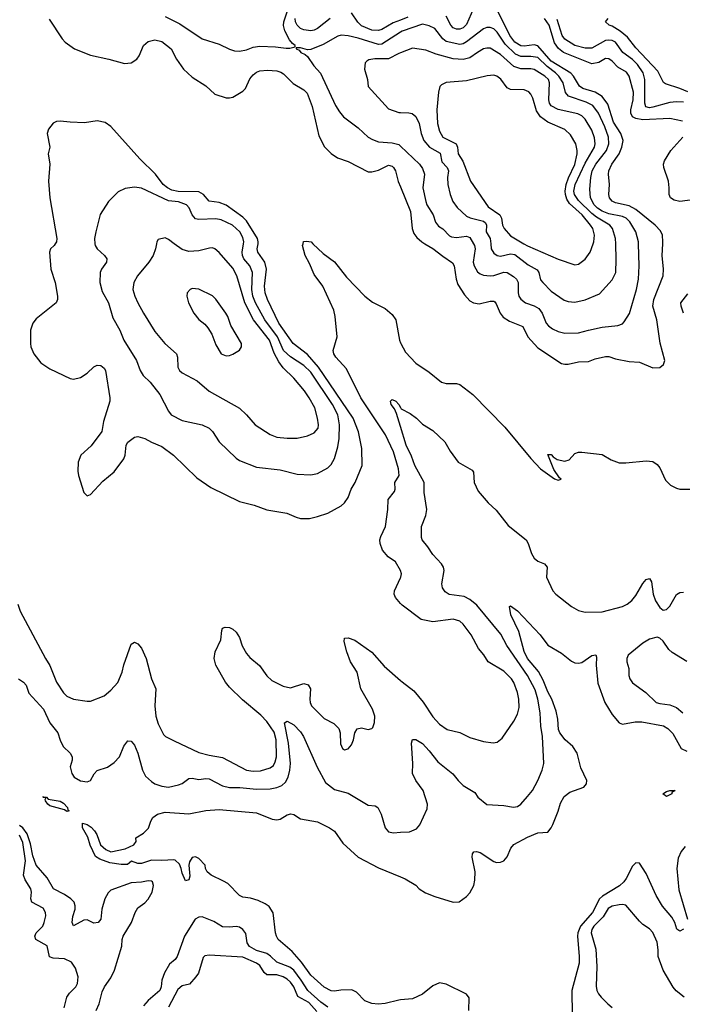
# Model space of a CAD drawing. Header units: inches. Extents: x 1603819 to 1745079, y 385938 to 533966.
# Tile 338 of 561: x 1737752 to 1741664, y 425508 to 431323. Entities that reach past the tile are written whole.
import ezdxf

# ---------------------------------------------------------------- set-up
doc = ezdxf.new("R2010")
doc.units = ezdxf.units.IN
doc.header["$MEASUREMENT"] = 0
for name, color, linetype in [('B7432', 7, 'Continuous'), ('B7433', 7, 'Continuous'), ('B7442', 7, 'Continuous'), ('B7443', 7, 'Continuous')]:
    doc.layers.add(name, color=color, linetype=linetype)

msp = doc.modelspace()

# ---------------------------------------------------------------- linework, layer by layer
at = {"layer": 'B7432', "color": 5}
for points, elevation in [([(1737962, 430000), (1737955.5, 429990), (1737934, 429970), (1737928.4, 429950), (1737936.5, 429850), (1737961.1, 429770), (1737975.5, 429690), (1737974.9, 429670), (1737968, 429650), (1737850, 429556.3), (1737828.9, 429530), (1737815.6, 429490), (1737814.6, 429410), (1737818.3, 429390), (1737835.8, 429350), (1737876.2, 429296.2), (1737930, 429261.3), (1738050, 429203.6), (1738070, 429198.9), (1738110, 429209.1), (1738150, 429234.9), (1738190, 429271.8), (1738210, 429281.7), (1738230, 429280.9), (1738250, 429264.9), (1738259.1, 429250), (1738284.5, 429090), (1738284.2, 429070), (1738247.2, 428950), (1738236.4, 428890), (1738174.4, 428805.6), (1738112.7, 428750), (1738097, 428710), (1738095.6, 428655.6), (1738099.5, 428630), (1738131, 428530), (1738150, 428511), (1738170, 428518.8), (1738242, 428598), (1738310, 428653), (1738366, 428730), (1738374, 428750), (1738381.3, 428810), (1738390, 428827.3), (1738430, 428857.3), (1738450, 428862), (1738490, 428848.5), (1738530, 428826.7), (1738590, 428802.4), (1738660.4, 428750), (1738796.7, 428616.7), (1738879.8, 428559.8), (1739050, 428477.3), (1739135.9, 428455.9), (1739210, 428428.4), (1739329.3, 428409.3), (1739384.2, 428384.2), (1739410, 428377.8), (1739462.8, 428377.2), (1739510, 428388.8), (1739570, 428408.8), (1739650, 428451.7), (1739670, 428470.3), (1739690, 428500.3), (1739708, 428550), (1739732.1, 428590), (1739773.4, 428690), (1739771.2, 428790), (1739751.8, 428888.2), (1739719.7, 428970), (1739516.6, 429270), (1739450, 429345.1), (1739367.1, 429410), (1739281.5, 429530), (1739214.5, 429670), (1739201.5, 429710), (1739196.9, 429750), (1739209.5, 429850), (1739198.3, 429890), (1739157.1, 429950), (1739154.4, 429970), (1739158.8, 430000)], 220), ([(1738196.3, 430000), (1738197.4, 429990), (1738209.3, 429969.3), (1738252.2, 429930), (1738266.7, 429910), (1738263.7, 429890), (1738234.3, 429850), (1738226.5, 429830), (1738224.2, 429770), (1738238, 429718), (1738275.5, 429650), (1738301.4, 429561.4), (1738342.2, 429490), (1738366.5, 429430), (1738441.8, 429310), (1738463.6, 429250), (1738480.9, 429220.9), (1738521.1, 429181.1), (1738578.5, 429110), (1738630.3, 429010), (1738647, 428990), (1738710, 428956.2), (1738830, 428930.2), (1738870, 428910.3), (1738890.2, 428890.2), (1738930.2, 428830.2), (1739030, 428732.4), (1739050, 428718.7), (1739150, 428680.3), (1739290, 428663.6), (1739390, 428639), (1739470, 428635.5), (1739510, 428642.4), (1739570, 428675.3), (1739590, 428695.8), (1739610, 428730.6), (1739630, 428800.7), (1739637.3, 428850), (1739639.9, 428930), (1739629.4, 428990), (1739598.7, 429050), (1739470, 429240.2), (1739430, 429280.8), (1739350, 429330.7), (1739310, 429368.5), (1739273, 429450), (1739198.3, 429550), (1739143.8, 429650), (1739127.6, 429690), (1739121.4, 429730), (1739126.4, 429830), (1739110, 429869.8), (1739075.9, 429910), (1739066.3, 429930), (1739064.3, 429950), (1739073.3, 430000)], 240), ([(1738559, 430000), (1738554, 429970), (1738539.6, 429930), (1738513.4, 429890), (1738447.5, 429810), (1738426.4, 429770), (1738420.2, 429730), (1738430.9, 429690.9), (1738450, 429650.4), (1738482, 429590), (1738550, 429482), (1738607.8, 429410), (1738677.4, 429350), (1738683.6, 429330), (1738686.3, 429270), (1738695.8, 429250), (1738710, 429236.5), (1738799.5, 429190), (1738870, 429128.1), (1739048.8, 429028.8), (1739091.5, 428990), (1739141.3, 428930), (1739230, 428872.2), (1739270, 428857.6), (1739331.4, 428851.4), (1739390, 428851.3), (1739450, 428865.2), (1739490, 428882.4), (1739514.2, 428910), (1739516.5, 428930), (1739510, 428969), (1739493.4, 429030), (1739461.7, 429090), (1739433.8, 429130), (1739370, 429204.8), (1739307.4, 429267.4), (1739281.9, 429301.9), (1739254, 429354), (1739225.7, 429430), (1739132, 429550), (1739081.7, 429650), (1739033.8, 429810), (1739010, 429854.4), (1738930, 429947.8), (1738904, 429970), (1738890, 429974.7), (1738872.9, 429972.9), (1738810, 429958.5), (1738750, 429953.7), (1738710, 429965.4), (1738663.7, 430000)], 260), ([(1739999.9, 428070), (1739970, 428120.2), (1739927.6, 428150), (1739893.4, 428190), (1739879.4, 428230), (1739878.4, 428250), (1739883.1, 428270), (1739910.6, 428330), (1739924.6, 428430), (1739926.6, 428490), (1739963.6, 428536.4), (1739968.6, 428550), (1739966.3, 428590), (1739992.5, 428630), (1739988, 428670), (1739958.2, 428770), (1739910.6, 428870.6), (1739765.7, 429090), (1739681.1, 429261.1), (1739617.6, 429330), (1739605.5, 429350), (1739603.1, 429370), (1739626.6, 429450), (1739614.8, 429570), (1739607.1, 429607.1), (1739541.6, 429750), (1739490, 429818.4), (1739463.5, 429883.5), (1739436.2, 429930), (1739422, 429990), (1739424.4, 430000)], 180), ([(1739482.7, 430000), (1739542.9, 429942.9), (1739610, 429892.1), (1739681.3, 429801.3), (1739790.1, 429690.1), (1739834.9, 429654.9), (1739910, 429617.8), (1739950, 429582.6), (1739973.1, 429550), (1739994, 429430), (1740000, 429414.2)], 180), ([(1740000, 428919.7), (1739976.4, 428996.4), (1739963.8, 429023.8), (1739943.9, 429050), (1739940.5, 429070), (1739950, 429080.4), (1739973, 429070), (1739990.2, 429050.2), (1740000, 429031.9)], 160), ([(1740000, 427875.7), (1739969.9, 427910), (1739961.6, 427930), (1739964.5, 427950), (1740000, 428026.8)], 180), ([(1737741.1, 427870), (1737755.3, 427830), (1737903.2, 427550), (1737930, 427508.5), (1737968.7, 427410), (1738010, 427347.8), (1738030, 427328), (1738070, 427309.1), (1738150, 427298.7), (1738170, 427297.6), (1738250, 427330.3), (1738290, 427362.6), (1738331.7, 427408.3), (1738356.8, 427470), (1738367.4, 427512.6), (1738410, 427634), (1738430, 427645.5), (1738450, 427637.1), (1738470, 427610.5), (1738498.4, 427550), (1738529.3, 427430), (1738554.8, 427370), (1738550.1, 427270), (1738554.6, 427210), (1738570, 427163.8), (1738601.7, 427101.7), (1738612.7, 427090), (1738663.1, 427063.1), (1738810, 426995.4), (1738870, 426979.7), (1738950, 426966.2), (1739090, 426890.2), (1739130, 426884.1), (1739174.1, 426885.9), (1739230, 426903.5), (1739250, 426917.8), (1739260.9, 426939.1), (1739267.4, 426970), (1739266.5, 427070), (1739254.2, 427114.2), (1739210, 427178.7), (1739176.1, 427216.1), (1739066.6, 427306.6), (1738990, 427379.9), (1738966.9, 427410), (1738910.4, 427510), (1738900.4, 427550), (1738906.4, 427590), (1738939.9, 427660.1), (1738944.5, 427715.5), (1738949.6, 427730), (1738964.2, 427735.8), (1738990, 427733.4), (1739010, 427722.8), (1739030, 427704.7), (1739050, 427674.6), (1739065.1, 427625.1), (1739090, 427578.6), (1739110, 427556.3), (1739168.2, 427508.2), (1739210, 427447.1), (1739240.1, 427420.1), (1739307, 427387), (1739350, 427377), (1739430, 427403.2), (1739455.2, 427395.2), (1739467.9, 427370), (1739464.7, 427310), (1739466.5, 427290), (1739475.3, 427270), (1739550, 427196.4), (1739606.1, 427166.1), (1739635.8, 427135.8), (1739643, 427110), (1739646, 427046), (1739658, 427018), (1739670, 427010.8), (1739690, 427017.3), (1739710, 427041), (1739722, 427070), (1739729.4, 427110.6), (1739744.5, 427135.5), (1739770, 427140.7), (1739810, 427131), (1739830, 427136), (1739837, 427143), (1739847.2, 427172.8), (1739848, 427210), (1739834.7, 427250), (1739765.5, 427370), (1739743.2, 427470), (1739705.3, 427530), (1739683.1, 427590), (1739668, 427650), (1739670, 427670.6), (1739690, 427672.2), (1739730, 427658.9), (1739830, 427587.9), (1739903.8, 427503.8), (1740000, 427420.4)], 180), ([(1737744.4, 427430), (1737774, 427410), (1737790, 427392.4), (1737804.8, 427344.8), (1737892.9, 427250), (1737930.2, 427170.2), (1737977.4, 427110), (1737990, 427066.8), (1738008.8, 427030), (1738050.3, 426990), (1738061.5, 426970), (1738062, 426950), (1738048.8, 426910), (1738060.4, 426870), (1738073.4, 426850), (1738111.7, 426828.3), (1738150, 426821.6), (1738169, 426830), (1738191, 426869), (1738210, 426888.2), (1738271, 426909), (1738310, 426934.9), (1738341.1, 426970), (1738366.9, 427033.1), (1738390, 427064.4), (1738410, 427061.3), (1738430, 427038.4), (1738450.2, 426990), (1738476.5, 426890), (1738495.3, 426855.3), (1738530, 426822.6), (1738550, 426810.3), (1738590, 426795.8), (1738630, 426790.4), (1738690, 426804), (1738710, 426811.6), (1738750, 426840.7), (1738770, 426843.8), (1738810, 426835.3), (1738850, 426841.7), (1738870, 426839.8), (1738950, 426798.1), (1738990, 426787.7), (1739051, 426789), (1739150, 426777.7), (1739230, 426780.9), (1739270, 426787.5), (1739299.4, 426800.6), (1739320.7, 426819.3), (1739337.4, 426850), (1739346.4, 426890), (1739349.9, 426930), (1739339.4, 427050), (1739316, 427170), (1739330, 427180.5), (1739370, 427157.6), (1739410, 427116), (1739428, 427090), (1739508.3, 426908.3), (1739558, 426818), (1739610, 426776.5), (1739690, 426754.3), (1739810, 426684.4), (1739850, 426680.3), (1739865.5, 426670), (1739886.3, 426630), (1739910.2, 426550.2), (1739930, 426526.3), (1739959.1, 426520.9), (1740000, 426523.3)], 160), ([(1740000, 425533), (1739990, 425532.1), (1739910, 425513.1), (1739868, 425508), (1739830, 425513), (1739790, 425528.2), (1739739.9, 425579.9), (1739712.2, 425592.2), (1739648, 425592), (1739610, 425584.2), (1739590, 425586.9), (1739550, 425608.8), (1739470, 425680.2), (1739415.6, 425755.6), (1739359.7, 425819.7), (1739278.3, 425890), (1739267.2, 425910), (1739262.7, 425930), (1739247.8, 426047.8), (1739225.4, 426085.4), (1739201.7, 426101.7), (1739160.2, 426120.2), (1739114.9, 426134.9), (1739070, 426140.5), (1739049.8, 426149.8), (1738980.1, 426220.1), (1738955.8, 426235.8), (1738882, 426270), (1738858, 426290), (1738848, 426310), (1738846, 426330), (1738808.9, 426368.9), (1738790, 426378), (1738770, 426375.3), (1738754, 426350), (1738750.5, 426329.5), (1738756.4, 426263.6), (1738750, 426242), (1738730, 426237.2), (1738710, 426281.2), (1738705.3, 426310), (1738694.6, 426334.6), (1738670, 426358), (1738661.2, 426361.2), (1738590, 426356.9), (1738530, 426359.6), (1738470, 426339.7), (1738450, 426339.5), (1738412.3, 426352.3), (1738387.5, 426332.5), (1738350, 426333), (1738283, 426343), (1738224.5, 426364.5), (1738200.1, 426380.1), (1738167.7, 426447.7), (1738154.2, 426494.2), (1738123, 426550), (1738122, 426578), (1738150, 426568.7), (1738173.7, 426553.7), (1738193.1, 426533.1), (1738206.3, 426510), (1738229.1, 426449.1), (1738261.2, 426421.2), (1738290, 426408.8), (1738374, 426426), (1738426, 426450), (1738439, 426470), (1738438, 426490), (1738482, 426518), (1738512.7, 426547.3), (1738526, 426590), (1738537.2, 426610), (1738565.2, 426630), (1738610, 426643.1), (1738750, 426631.7), (1738850, 426651.6), (1738930, 426658.6), (1739150, 426638.9), (1739242, 426602), (1739270, 426596.5), (1739290, 426602), (1739330, 426626), (1739352.3, 426632.3), (1739370, 426628), (1739410, 426603), (1739510, 426584.4), (1739580.7, 426550), (1739610.4, 426530), (1739658.6, 426458.6), (1739750, 426377.1), (1739870, 426313.4), (1740000, 426260)], 140), ([(1738203.8, 425470), (1738220.8, 425510), (1738238.1, 425581.9), (1738251.7, 425610), (1738290, 425663.2), (1738311.3, 425710), (1738355.1, 425850), (1738356, 425890), (1738363.6, 425910), (1738412.1, 425990), (1738433.3, 426050), (1738450, 426077.3), (1738490, 426106.8), (1738510, 426128.2), (1738534.3, 426170), (1738541.8, 426210), (1738535.1, 426230), (1738530, 426234.5), (1738510, 426236), (1738471.2, 426228.8), (1738410, 426225.3), (1738290, 426182.1), (1738274, 426166), (1738255.1, 426130), (1738236.6, 426070), (1738230.1, 426009.9), (1738215.3, 425990), (1738190, 425986.5), (1738150, 426006), (1738130, 426004.7), (1738070, 425971.5), (1738060.7, 425990), (1738065.2, 426025.2), (1738078.4, 426070), (1738079.4, 426090), (1738073.5, 426110), (1738054.2, 426130), (1738017, 426157), (1737950.4, 426190.4), (1737914.5, 426254.5), (1737850, 426329.9), (1737830, 426383.8), (1737815.1, 426455.1), (1737795.1, 426515.1), (1737770.3, 426550.3), (1737750, 426563.9)], 160), ([(1738013.5, 425486.5), (1738030.6, 425550), (1738046.7, 425573.3), (1738083.5, 425610), (1738093.3, 425630), (1738096, 425670), (1738081.8, 425721.8), (1738057, 425757), (1738016, 425776), (1737950, 425780.5), (1737927.6, 425787.6), (1737913.1, 425853.1), (1737846.3, 425890), (1737840.4, 425910), (1737849.8, 425930), (1737887.8, 425970), (1737896.5, 425990), (1737906.5, 426030), (1737903.7, 426050), (1737890, 426074.8), (1737822.9, 426110), (1737818, 426130), (1737822.2, 426170), (1737818.2, 426190), (1737783.6, 426243.6), (1737774.9, 426270), (1737785.6, 426354.4), (1737770, 426463.7), (1737750, 426505.6)], 180), ([(1739570.2, 425490.2), (1739530, 425519.7), (1739451.9, 425590), (1739414.4, 425650), (1739370, 425709.4), (1739346.9, 425726.9), (1739270, 425756.2), (1739232.8, 425792.8), (1739210, 425807.5), (1739150, 425825.6), (1739108.6, 425848.6), (1739094.1, 425870), (1739086.5, 425926.5), (1739069.9, 425949.9), (1739050, 425963.2), (1739030, 425966.9), (1738990, 425962.8), (1738950, 425965.4), (1738897.5, 425997.5), (1738830, 426023.4), (1738810, 426022.6), (1738788.4, 426010), (1738724.5, 425910), (1738682.2, 425790), (1738668.8, 425771.2), (1738636.1, 425743.9), (1738606, 425694), (1738590.1, 425650), (1738587.3, 425610), (1738579.6, 425590), (1738510.7, 425529.3), (1738482.4, 425497.6)], 160), ([(1739505.1, 425465.1), (1739459, 425519), (1739393, 425553), (1739370, 425610), (1739350, 425638), (1739330, 425656.7), (1739308, 425670), (1739270, 425680.9), (1739210, 425681.7), (1739195.7, 425695.7), (1739170, 425736.6), (1739149.9, 425749.9), (1739070, 425786.2), (1738870, 425797.8), (1738845.5, 425794.5), (1738835.9, 425784.1), (1738807.7, 425692.3), (1738791.6, 425670), (1738754.3, 425625.7), (1738710, 425616.8), (1738685.4, 425594.6), (1738629.6, 425490)], 180)]:
    msp.add_lwpolyline(points, dxfattribs=dict(at, elevation=elevation))
for points, elevation in [([(1738770, 429734.5), (1738758, 429730), (1738741, 429710), (1738739.1, 429690), (1738748.2, 429650), (1738780.5, 429590), (1738810, 429553), (1738845.1, 429525.1), (1738863.4, 429503.4), (1738885.4, 429465.4), (1738910, 429402.8), (1738940.7, 429350), (1738970, 429338), (1738990, 429339.1), (1739010, 429347.3), (1739050, 429371.3), (1739061.2, 429390), (1739060.9, 429410), (1738997.7, 429517.7), (1738979.7, 429570), (1738968, 429590), (1738910, 429673.2), (1738890, 429692.3), (1738810, 429731.8)], 280), ([(1737891, 426730.7), (1737890, 426734), (1737890.7, 426730.7)], 140), ([(1737891, 426730.7), (1737910, 426730.4), (1737919.1, 426719.1), (1737990, 426707), (1738010, 426695.3), (1738034, 426670), (1738036.3, 426656.3), (1738044.7, 426650), (1738030, 426646.3), (1738016.9, 426656.9), (1737930, 426680.5), (1737917.6, 426690), (1737904.2, 426710), (1737902.5, 426717.5), (1737908.4, 426728.4), (1737891.6, 426728.4)], 140)]:
    msp.add_lwpolyline(points, close=True, dxfattribs=dict(at, elevation=elevation))
at = {"layer": 'B7433', "color": 5}
for points, elevation in [([(1738610, 431342.2), (1738697.9, 431297.9), (1738830, 431210.3), (1738930, 431178.9), (1738990, 431148.8), (1739019.9, 431139.9), (1739050, 431137.3), (1739090, 431145), (1739130, 431160.2), (1739170, 431166.6), (1739262.5, 431162.5), (1739325.4, 431154.6), (1739345.8, 431154.2), (1739378, 431162), (1739379, 431170), (1739361.4, 431181.4), (1739344.1, 431204.1), (1739316.2, 431256.2), (1739309, 431289), (1739310.6, 431310), (1739340.9, 431399.1)], 240), ([(1739585.3, 431330), (1739510, 431271), (1739490, 431261), (1739470, 431257.8), (1739430, 431263.1), (1739410, 431271), (1739389.4, 431290), (1739380.1, 431310), (1739378, 431330)], 220), ([(1740000, 431321), (1739955.9, 431304.1), (1739890, 431264.3), (1739870, 431258.1), (1739830, 431260.1), (1739770, 431286.1), (1739747.8, 431307.8), (1739710, 431363.8)], 220), ([(1737926.3, 431326.3), (1738002.4, 431210), (1738021.1, 431190), (1738076, 431150), (1738170, 431114.2), (1738278.8, 431090), (1738370, 431063.8), (1738410, 431068.3), (1738442.6, 431090), (1738456.8, 431110), (1738482.2, 431170), (1738510, 431193.2), (1738550, 431204.4), (1738590, 431194), (1738645.7, 431150), (1738677.6, 431090), (1738719.3, 431030), (1738770, 430982.8), (1738851.4, 430931.4), (1738903.8, 430883.8), (1738970, 430862), (1738990, 430860.5), (1739010, 430865.7), (1739070, 430900.2), (1739083.9, 430916.1), (1739110, 430972.8), (1739130, 430997.6), (1739150, 431012.9), (1739170, 431021.2), (1739215.2, 431024.8), (1739270, 431021.6), (1739293.5, 431013.5), (1739310, 431003), (1739365.3, 430945.3), (1739429.6, 430909.6), (1739449.1, 430889.1), (1739479.3, 430810), (1739517.5, 430637.5), (1739552.2, 430572.2), (1739590, 430532.4), (1739627.9, 430507.9), (1739690, 430486), (1739810, 430424.1), (1739830, 430424.3), (1739870, 430434.6), (1739930, 430463.2), (1739950, 430457.8), (1739958.2, 430450), (1739970.1, 430430.1), (1739987, 430367), (1740000, 430334.9)], 220), ([(1740000, 431249), (1739890, 431177.4), (1739870, 431175.8), (1739750, 431213.3), (1739690, 431228), (1739650, 431231.7), (1739630, 431226.4), (1739543.4, 431176.6), (1739470, 431146.6), (1739450, 431145.2), (1739410, 431157), (1739383.6, 431156.4), (1739384.7, 431150), (1739402.5, 431142.5), (1739411.3, 431130), (1739437.1, 431117.1), (1739450, 431104.9), (1739488, 431050), (1739527.7, 431007.7), (1739617, 430817), (1739639, 430779), (1739664.4, 430750), (1739750, 430684.2), (1739809.4, 430629.4), (1739834.8, 430614.8), (1739870, 430602.2), (1739950, 430595.8), (1739990, 430586), (1740000, 430576.5)], 240), ([(1740000, 431127.1), (1739990, 431123.2), (1739930, 431091.2), (1739848.3, 431091.7), (1739813.2, 431086.8), (1739801.3, 431078.7), (1739791.3, 431068.7), (1739787.2, 431030), (1739805.3, 430970), (1739809.3, 430929.3), (1739930, 430796), (1739990, 430774.3), (1740000, 430774.1)], 260), ([(1739158.8, 430000), (1739160.3, 430010), (1739156.3, 430030), (1739090, 430135.4), (1739070, 430157), (1738970, 430226.5), (1738930, 430242.4), (1738870, 430251.5), (1738837.4, 430290), (1738810, 430306.3), (1738688.3, 430308.3), (1738650, 430316.7), (1738623.9, 430330), (1738599, 430350), (1738553.4, 430410), (1738461, 430501), (1738290, 430692.5), (1738255.5, 430715.5), (1738210, 430724.8), (1738134, 430714), (1738050, 430716.9), (1737990, 430724.5), (1737970, 430722), (1737950, 430712.3), (1737922.8, 430677.2), (1737914, 430650), (1737930.6, 430570), (1737919.1, 430530), (1737930.5, 430469.5), (1737922, 430370), (1737930.4, 430270.4), (1737971.5, 430030), (1737968.5, 430010), (1737962, 430000)], 220), ([(1739073.3, 430000), (1739075.1, 430010), (1739070, 430036.9), (1739051.7, 430070), (1739008.8, 430108.8), (1738941, 430141), (1738910, 430147.3), (1738810, 430142.6), (1738790, 430146.6), (1738769.9, 430169.9), (1738752.4, 430212.4), (1738735.8, 430230), (1738690, 430246.2), (1738630, 430253.9), (1738470, 430328.1), (1738430, 430333.5), (1738374.7, 430325.3), (1738334, 430306), (1738275.3, 430250), (1738227.4, 430172.6), (1738200.8, 430070), (1738192.8, 430030), (1738196.3, 430000)], 240), ([(1738663.7, 430000), (1738630, 430025.2), (1738610, 430034), (1738570, 430024), (1738560.7, 430010), (1738559, 430000)], 260), ([(1739424.4, 430000), (1739427.3, 430012.7), (1739444.7, 430015.3), (1739472.2, 430010), (1739482.7, 430000)], 180)]:
    msp.add_lwpolyline(points, dxfattribs=dict(at, elevation=elevation))
at = {"layer": 'B7442', "color": 5}
for points, elevation in [([(1740142.8, 430000), (1740191.8, 429971.8), (1740250, 429925.4), (1740307.3, 429887.3), (1740316.8, 429870), (1740327.8, 429790), (1740338, 429758), (1740378.4, 429698.4), (1740410, 429663.1), (1740431, 429651), (1740464.8, 429644.8), (1740530, 429660.2), (1740550, 429660.3), (1740556.1, 429656.1), (1740565.5, 429645.5), (1740589.2, 429590), (1740606.8, 429566.8), (1740643, 429543), (1740722.3, 429510), (1740750.9, 429450), (1740810, 429383.9), (1740950, 429292.9), (1740970, 429287.9), (1740989, 429289), (1741050, 429301.2), (1741110, 429305), (1741150, 429320.2), (1741210, 429334.4), (1741230, 429334.2), (1741270, 429320.8), (1741350, 429304.7), (1741410, 429299.6), (1741490, 429267), (1741530, 429268.2), (1741552.8, 429287.2), (1741559.6, 429310), (1741532.2, 429412.2), (1741512.3, 429550), (1741489.4, 429630), (1741494.9, 429670), (1741551.1, 429810), (1741553, 429850), (1741544.3, 429930), (1741548.6, 430000)], 220), ([(1740430.6, 430000), (1740436.2, 429990), (1740440.9, 429970), (1740429.1, 429890), (1740433.9, 429870), (1740454.2, 429834.2), (1740470, 429821.4), (1740490, 429814.6), (1740530, 429810.1), (1740550, 429812.4), (1740610, 429832.4), (1740630, 429830.1), (1740666.5, 429806.5), (1740685, 429790), (1740695, 429770), (1740693.8, 429710), (1740698.9, 429690), (1740710, 429672.9), (1740738, 429650), (1740790, 429633.6), (1740817.5, 429617.5), (1740836.4, 429590), (1740860.6, 429530), (1740874.1, 429514.1), (1740897.5, 429497.5), (1740930, 429481.8), (1740970, 429471.8), (1741050, 429473.7), (1741110, 429488.6), (1741190, 429507.8), (1741283.8, 429516.2), (1741310, 429527.2), (1741321.1, 429538.9), (1741352.4, 429587.6), (1741394.1, 429730), (1741404.3, 429790), (1741409.9, 429870), (1741405.6, 430000)], 240), ([(1740532.7, 430000), (1740535.8, 429970), (1740550, 429944.7), (1740570, 429930.2), (1740590, 429926.7), (1740650, 429940.3), (1740675.9, 429935.9), (1740754.5, 429874.5), (1740806, 429846), (1740815.8, 429830), (1740827.4, 429787.4), (1740839.7, 429770), (1740890, 429718.6), (1740966.1, 429666.1), (1740990, 429657.8), (1741030, 429655), (1741090, 429669.1), (1741175.6, 429704.4), (1741250, 429785.7), (1741270.6, 429830), (1741274.1, 429905.9), (1741270.5, 430000)], 260), ([(1740727.6, 430000), (1740750, 429986.6), (1740930, 429908.1), (1741030, 429875.6), (1741050, 429878.3), (1741090.5, 429909.5), (1741120.3, 429950), (1741138.1, 430000)], 280), ([(1741669.9, 429590), (1741656.3, 429630), (1741654.2, 429650), (1741695.5, 429704.5)], 180), ([(1740000, 429414.2), (1740001.6, 429410), (1740030, 429359.6), (1740090, 429293.4), (1740170, 429241.6), (1740242.9, 429182.9), (1740270, 429173.4), (1740330, 429174.7), (1740350, 429168.4), (1740426.5, 429110), (1740615.6, 428915.6), (1740770, 428730.4), (1740827, 428670), (1740910, 428611), (1740930, 428602.8), (1740948, 428610), (1740938, 428618), (1740905.6, 428665.6), (1740870, 428754), (1740890, 428754), (1740901.1, 428741.1), (1740925.8, 428725.8), (1740970, 428714.9), (1740996.6, 428723.4), (1741030, 428760.5), (1741050, 428767.7), (1741070, 428767.7), (1741190, 428754.9), (1741243, 428723), (1741290, 428706.5), (1741330, 428706), (1741450, 428717.1), (1741490, 428713.4), (1741516.1, 428696.1), (1741530, 428676.3), (1741564.2, 428604.2), (1741593.8, 428573.8), (1741630, 428555.3), (1741650, 428550.2), (1741750, 428550.3)], 180), ([(1740000, 429031.9), (1740004.2, 429024.2), (1740057.7, 428997.7), (1740094.8, 428970), (1740130, 428934), (1740190, 428896.3), (1740262, 428830), (1740294.1, 428774.1), (1740340.5, 428710), (1740422.8, 428662.8), (1740430.4, 428650), (1740434, 428590), (1740458.7, 428538.7), (1740517.1, 428470), (1740565.6, 428425.6), (1740635.1, 428335.1), (1740742.4, 428250), (1740754, 428230), (1740774, 428170), (1740790, 428143), (1740810, 428125.3), (1740850, 428108.7), (1740866, 428090), (1740860.9, 428030), (1740898.3, 427950), (1740917, 427930), (1741010, 427856.9), (1741050, 427832.8), (1741090, 427823.2), (1741190, 427824.7), (1741310, 427856.5), (1741338, 427870), (1741366.5, 427893.5), (1741390, 427923), (1741430, 427993.4), (1741450, 428016.3), (1741470, 428022.8), (1741482, 428002), (1741492.1, 427930), (1741505, 427890), (1741530, 427850.4), (1741550, 427835.5), (1741570, 427839.3), (1741590, 427858.4), (1741630, 427927.6), (1741650, 427939.7), (1741670, 427942.3)], 160), ([(1740000, 426523.3), (1740053.6, 426526.4), (1740095.1, 426544.9), (1740113.4, 426566.6), (1740157.4, 426662.6), (1740159.1, 426690), (1740132.9, 426770), (1740089.9, 426829.9), (1740070.8, 426870), (1740073.7, 426930), (1740065.7, 427050), (1740070, 427070.6), (1740090, 427072.2), (1740130, 427048.9), (1740170, 427004.9), (1740219.7, 426939.7), (1740309.4, 426869.4), (1740339.6, 426830), (1740370, 426800.7), (1740439.2, 426759.2), (1740456.4, 426730), (1740510, 426688), (1740610, 426681.1), (1740667.7, 426672.3), (1740690, 426675.8), (1740710.7, 426689.3), (1740750, 426734.4), (1740778.3, 426770), (1740811.1, 426830), (1740836.8, 426890), (1740845.3, 426930), (1740839, 427090), (1740829.2, 427150), (1740823.8, 427230), (1740810.4, 427310), (1740794.2, 427365.8), (1740749.5, 427450), (1740627.7, 427627.7), (1740592.8, 427692.8), (1740450, 427864), (1740410, 427898.9), (1740376.2, 427916.2), (1740288, 427928), (1740264.5, 427944.5), (1740248.3, 427968.3), (1740244.2, 427990), (1740258, 428070), (1740254, 428090), (1740241.3, 428110), (1740190, 428164.5), (1740161.3, 428210), (1740127.3, 428250), (1740124.4, 428264.4), (1740124.7, 428330), (1740150, 428394.8), (1740155.5, 428430), (1740139.8, 428530), (1740139.8, 428590), (1740083.8, 428690), (1740064.8, 428744.8), (1740033.7, 428810), (1740000, 428919.7)], 160), ([(1740000, 428026.8), (1740001.5, 428030), (1740005.2, 428050), (1739999.9, 428070)], 180), ([(1740000, 427420.4), (1740010, 427411.8), (1740079, 427359), (1740132.9, 427292.9), (1740190, 427205.7), (1740230, 427162), (1740276, 427130), (1740350, 427112.7), (1740410, 427083.8), (1740490, 427060.4), (1740547.7, 427052.3), (1740570, 427056.4), (1740600.1, 427079.9), (1740670, 427180.4), (1740690, 427220.5), (1740699.6, 427260.4), (1740697.9, 427310), (1740689.9, 427349.9), (1740670, 427408), (1740656.2, 427430), (1740610, 427475.3), (1740516.9, 427530), (1740492.4, 427572.4), (1740461.1, 427610), (1740417.7, 427690), (1740370, 427753.7), (1740350, 427770.8), (1740310, 427782.2), (1740190, 427766.7), (1740121, 427781), (1740010, 427864.3), (1740000, 427875.7)], 180), ([(1740000, 426260), (1740028.3, 426248.3), (1740090, 426210.4), (1740110.3, 426190.3), (1740146.9, 426166.9), (1740203.4, 426143.4), (1740310, 426110.6), (1740346.6, 426113.4), (1740390, 426143.8), (1740410, 426166.7), (1740432.8, 426210), (1740439.6, 426240.4), (1740441, 426290), (1740422.8, 426377.2), (1740424.4, 426395.6), (1740432, 426408), (1740449.6, 426410.4), (1740470, 426404.6), (1740550, 426351.2), (1740566, 426346), (1740590, 426346.5), (1740610, 426355.6), (1740630, 426378.4), (1740651.3, 426430), (1740669, 426451), (1740750, 426495), (1740810, 426520.5), (1740870, 426524.5), (1740890, 426550.3), (1740899, 426570), (1740930, 426647.6), (1740943.8, 426696.2), (1740965.9, 426734.1), (1741000.1, 426759.9), (1741082, 426790), (1741098, 426810), (1741099.7, 426830), (1741065.1, 426905.1), (1741043.4, 426990), (1741017.5, 427030), (1740971.1, 427070), (1740940.9, 427110), (1740933.7, 427130), (1740928.1, 427191.9), (1740918.3, 427238.3), (1740893.8, 427310), (1740870, 427352.4), (1740842.3, 427422.3), (1740813.7, 427473.7), (1740750.5, 427550), (1740730, 427591.1), (1740699, 427710), (1740651.9, 427808.1), (1740643.2, 427856.8), (1740650, 427861), (1740691.1, 427831.1), (1740823.8, 427690), (1740870, 427628.8), (1740950, 427581.7), (1741010, 427534), (1741030, 427523.7), (1741050, 427522), (1741070, 427527), (1741130, 427568), (1741152.4, 427572.4), (1741157.2, 427557.2), (1741155.9, 427510), (1741164.7, 427404.7), (1741207.2, 427290), (1741250, 427219.1), (1741290, 427170.4), (1741310, 427162.6), (1741384.4, 427175.6), (1741425, 427175), (1741552.6, 427152.6), (1741577.3, 427137.3), (1741607.7, 427107.7), (1741657.8, 427017.8), (1741690, 427002)], 140), ([(1741690, 427533), (1741604.6, 427584.6), (1741583.9, 427603.9), (1741550, 427652), (1741530, 427669.6), (1741515.1, 427675.1), (1741470, 427664), (1741430, 427641.4), (1741344, 427570), (1741335.6, 427550), (1741335.6, 427530), (1741347.1, 427490), (1741347.3, 427450), (1741354.3, 427430), (1741370, 427407.2), (1741448.6, 427348.6), (1741510.2, 427290.2), (1741530, 427283.2), (1741590, 427277), (1741630, 427261.3), (1741667.6, 427230)], 160), ([(1741679.8, 426440.2), (1741657.2, 426410), (1741638.4, 426370), (1741630.9, 426310), (1741643.7, 426183.7), (1741694.9, 426010)], 140), ([(1741670, 425951.5), (1741650, 425938.7), (1741632.3, 425952.3), (1741619.8, 425990), (1741602, 426022), (1741547.6, 426087.6), (1741509.9, 426149.9), (1741450, 426280.7), (1741410, 426341.6), (1741390, 426343), (1741370, 426323.6), (1741332.9, 426250), (1741318.4, 426230), (1741292, 426208), (1741193.4, 426146.6), (1741175.1, 426130), (1741132.5, 426050), (1741062.6, 425970), (1741047.2, 425930), (1741045, 425910), (1741055, 425790), (1741054.2, 425750), (1741010.8, 425589.2), (1741013.7, 425446.3)], 140), ([(1741674.4, 425550), (1741628.1, 425588.1), (1741609.4, 425609.4), (1741550.6, 425710), (1741521.4, 425790), (1741522, 425830), (1741515, 425875), (1741490, 425932.2), (1741470, 425953.5), (1741430, 425979.1), (1741410, 425998), (1741330, 426092.4), (1741310, 426097.3), (1741290, 426094.9), (1741250, 426087.7), (1741225.9, 426074.1), (1741196.3, 426023.7), (1741141.6, 425970), (1741128.8, 425950), (1741125.5, 425930), (1741153.1, 425833.1), (1741159.8, 425730), (1741155.2, 425615.2), (1741158.8, 425590), (1741168, 425570), (1741184.9, 425550), (1741223.1, 425510), (1741250, 425489.2)], 160), ([(1740403.4, 425470), (1740404.8, 425544.8), (1740390, 425567.9), (1740270, 425627.3), (1740230, 425633.4), (1740190, 425616), (1740130, 425567.6), (1740070, 425539.2), (1740000, 425533)], 140)]:
    msp.add_lwpolyline(points, dxfattribs=dict(at, elevation=elevation))
at = {"layer": 'B7442', "color": 5, "elevation": 120}
msp.add_lwpolyline([(1741570, 426734.7), (1741549.6, 426750), (1741570, 426765.3), (1741590.2, 426770.2), (1741622, 426770), (1741602, 426758), (1741602, 426750), (1741590, 426745.1)], close=True, dxfattribs=at)
at = {"layer": 'B7443', "color": 5}
for points, elevation in [([(1740430, 431389.7), (1740390, 431294), (1740370, 431275.8), (1740350, 431267.7), (1740330, 431267.2), (1740310, 431274.6), (1740297.2, 431290), (1740270, 431342.9)], 220), ([(1740042.7, 431337.3), (1740000, 431321)], 220), ([(1741548.6, 430000), (1741549.2, 430010), (1741546.6, 430050), (1741535.2, 430075.2), (1741502.9, 430110), (1741390, 430201.6), (1741350, 430223.7), (1741270, 430241), (1741250.5, 430250.5), (1741234.2, 430270), (1741229, 430290), (1741234, 430350), (1741227, 430410), (1741229.2, 430430), (1741246.7, 430470), (1741290, 430530.9), (1741306.3, 430570), (1741314.3, 430610), (1741300.5, 430650), (1741258.2, 430718.2), (1741224.3, 430824.3), (1741189.7, 430869.7), (1741150, 430895.2), (1741077.2, 430917.2), (1741056.1, 430930), (1741021.4, 430990), (1741006.2, 431006.2), (1740890, 431078), (1740810, 431168.3), (1740790, 431175.2), (1740730, 431166.4), (1740710, 431168.4), (1740674, 431190), (1740645.3, 431230), (1740570, 431382)], 220), ([(1741664.1, 430724.1), (1741590, 430739.3), (1741430, 430732), (1741390, 430738.5), (1741370, 430749.9), (1741360.6, 430770), (1741359.6, 430790), (1741373.7, 430850), (1741375.6, 430895.6), (1741349.1, 430989.1), (1741333.3, 431013.3), (1741283.3, 431043.3), (1741250, 431078.1), (1741230, 431092.5), (1741210, 431093), (1741170, 431069.4), (1741130, 431062.1), (1740961.7, 431130), (1740932.5, 431152.5), (1740910, 431185.5), (1740877.5, 431290), (1740850.4, 431330.4)], 180), ([(1741696.5, 430896.5), (1741650, 430916.9), (1741564.8, 430944.8), (1741552.8, 430952.8), (1741518.6, 431018.6), (1741390, 431157.5), (1741339.6, 431219.6), (1741296.1, 431256.1), (1741250, 431284.5), (1741232, 431290), (1741209.5, 431310), (1741225.6, 431330)], 140), ([(1741405.6, 430000), (1741405.2, 430010), (1741389.1, 430070), (1741354.2, 430130), (1741331.3, 430150), (1741310, 430159.9), (1741230, 430176.5), (1741190, 430191.5), (1741162.4, 430210), (1741143.6, 430230), (1741121.7, 430270), (1741117.8, 430322.2), (1741123.3, 430390), (1741131.5, 430430), (1741152.3, 430470), (1741217, 430550), (1741230.8, 430590), (1741227.1, 430630), (1741205.5, 430690), (1741168.3, 430770), (1741135.7, 430815.7), (1741096.3, 430836.3), (1740991.1, 430871.1), (1740973.1, 430893.1), (1740960.4, 430950), (1740934.2, 430990), (1740914.5, 431010), (1740865.5, 431045.5), (1740810, 431098.8), (1740770, 431106.4), (1740710, 431105.3), (1740679.5, 431119.5), (1740617.6, 431177.6), (1740570, 431249.9), (1740550, 431268.1), (1740530, 431276.4), (1740510, 431276), (1740490, 431268.7), (1740390, 431193.1), (1740370, 431181.1), (1740350, 431176.3), (1740270, 431194), (1740249.6, 431209.6), (1740202.2, 431270), (1740170, 431287.2), (1740130, 431295.7), (1740010, 431255.6), (1740000, 431249)], 240), ([(1741670, 430835.6), (1741630, 430838.1), (1741590, 430834.4), (1741490, 430806.2), (1741470, 430803.2), (1741448.8, 430808.8), (1741441.6, 430830), (1741441.6, 430970), (1741433.4, 431010), (1741399, 431059), (1741370, 431087.3), (1741313.2, 431130), (1741268.3, 431190), (1741250, 431199.2), (1741230, 431202.5), (1741210, 431199.2), (1741130, 431155.7), (1741090, 431155.2), (1741029.8, 431170), (1740970, 431207.4), (1740953.9, 431230), (1740924.8, 431324.8)], 160), ([(1741270.5, 430000), (1741269.3, 430030), (1741251.7, 430090), (1741235.7, 430110), (1741156.3, 430156.3), (1741130, 430177.7), (1741050, 430254.7), (1741026.4, 430290), (1741023.5, 430310), (1741031, 430350), (1741090, 430476.4), (1741145, 430570), (1741149.9, 430590), (1741145.1, 430625.1), (1741130.4, 430670), (1741090, 430735.7), (1741070, 430754.9), (1741046.7, 430766.7), (1740930, 430793.3), (1740890, 430814.3), (1740879.7, 430830), (1740875, 430850), (1740880.1, 430950), (1740872.9, 430970), (1740852.6, 430990), (1740790, 431028.1), (1740770, 431033.3), (1740710, 431033.2), (1740670, 431046.2), (1740590, 431117.6), (1740530, 431154.7), (1740510, 431155.6), (1740490, 431149.9), (1740453.6, 431130), (1740410, 431097.3), (1740370, 431087.4), (1740310, 431092.2), (1740210, 431118.5), (1740150, 431143.4), (1740070, 431154.4), (1740000, 431127.1)], 260), ([(1741138.1, 430000), (1741141.6, 430010), (1741146, 430050), (1741135.3, 430090), (1741121.5, 430110), (1741072, 430170), (1740998, 430238), (1740982.5, 430262.5), (1740973.8, 430290), (1740971.8, 430310), (1740977.1, 430350), (1740991.1, 430388.9), (1741030, 430467.7), (1741042.6, 430530), (1741043.4, 430550), (1741034.1, 430590), (1741002.8, 430642.8), (1740970, 430675.2), (1740870, 430718.1), (1740826.9, 430750), (1740803.7, 430783.7), (1740780.3, 430860.3), (1740770, 430882.6), (1740756.9, 430896.9), (1740730, 430908.2), (1740649.6, 430910), (1740630, 430921.4), (1740592, 430972), (1740569.2, 430989.2), (1740550, 430994.5), (1740512.2, 430992.2), (1740390, 430962), (1740270, 430951), (1740241.6, 430938.4), (1740231.6, 430928.4), (1740224.2, 430895.8), (1740214.3, 430790), (1740217.8, 430710), (1740230, 430663.6), (1740250.2, 430630), (1740329, 430589), (1740337.2, 430570), (1740341, 430530), (1740367.1, 430487.1), (1740413.7, 430370), (1740517.7, 430217.7), (1740587.3, 430170), (1740596.9, 430150), (1740601.7, 430110), (1740612, 430090), (1740650, 430046.4), (1740727.6, 430000)], 280), ([(1740000, 430774.1), (1740050, 430773.2), (1740068.6, 430768.6), (1740090, 430750.3), (1740109.4, 430710), (1740122.2, 430650), (1740137.9, 430610), (1740171.8, 430570), (1740234.6, 430534.6), (1740244.1, 430484.1), (1740275.9, 430450), (1740282.9, 430430), (1740276.6, 430390), (1740278.5, 430350), (1740292.6, 430290), (1740308.3, 430248.3), (1740334.6, 430214.6), (1740390, 430162.9), (1740412.2, 430152.2), (1740490, 430132.6), (1740502.5, 430122.5), (1740508.4, 430110), (1740505.2, 430070), (1740529.6, 430029.6), (1740532.7, 430000)], 260), ([(1741770, 430264.3), (1741649, 430249), (1741616.4, 430256.4), (1741593.3, 430270), (1741585.1, 430290), (1741586.8, 430330), (1741581.8, 430370), (1741553.7, 430450), (1741552.6, 430470), (1741558, 430490), (1741595.4, 430550), (1741666.2, 430630)], 180), ([(1740000, 430576.5), (1740112.2, 430470), (1740130, 430443.7), (1740141.6, 430410), (1740132.4, 430330), (1740149, 430250), (1740156.2, 430230), (1740193.3, 430170), (1740206.3, 430126.3), (1740224.2, 430104.2), (1740250, 430087.7), (1740290, 430046), (1740300.7, 430040.7), (1740330, 430036.8), (1740390, 430044.3), (1740410, 430036.9), (1740430.6, 430000)], 240), ([(1740000, 430334.9), (1740058.9, 430190), (1740068.1, 430090), (1740079.6, 430059.6), (1740096.1, 430036.1), (1740125.4, 430010), (1740142.8, 430000)], 220)]:
    msp.add_lwpolyline(points, dxfattribs=dict(at, elevation=elevation))

doc.saveas('drawing.dxf')
